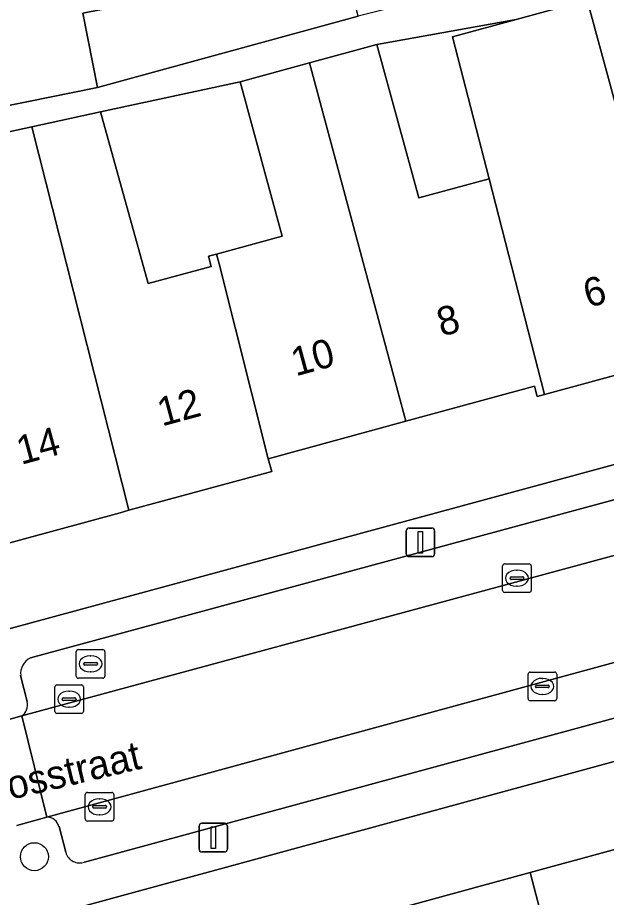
# Model space of a CAD drawing. Extents: x 162250 to 162661, y 380743 to 381606.
# Drawn here: x 162540.15 to 162560.72, y 380962.98 to 380993.72 of the extents above; entities that cross this region are included whole.
import ezdxf

# ---------------------------------------------------------------- set-up
doc = ezdxf.new("R2010")
doc.units = 0
for name, color, linetype in [('IMGEO_Boom', 7, 'Continuous'), ('IMGEO_Brandkraan', 7, 'Continuous'), ('IMGEO_Erf', 7, 'Continuous'), ('IMGEO_Kolk', 7, 'Continuous'), ('IMGEO_Lichtmast', 7, 'Continuous'), ('IMGEO_Openbare_ruimte_label', 7, 'Continuous'), ('IMGEO_Pand', 7, 'Continuous'), ('IMGEO_Pand_nummerreeks', 7, 'Continuous'), ('IMGEO_Parkeervlak_open', 7, 'Continuous'), ('IMGEO_Rijbaan_lokaal_open', 7, 'Continuous'), ('IMGEO_Voetpad_open', 7, 'Continuous')]:
    doc.layers.add(name, color=color, linetype=linetype)

msp = doc.modelspace()

# ---------------------------------------------------------------- linework, layer by layer
at = {"layer": 'IMGEO_Boom'}
msp.add_circle((162540.736, 380964.404), 0.489, dxfattribs=at)
at = {"layer": 'IMGEO_Brandkraan'}
for p, q in [((162542.198, 380970.714), (162542.198, 380971.566)), ((162542.273, 380971.64), (162543.125, 380971.64)), ((162542.686, 380971.42), (162542.711, 380971.42)), ((162543.199, 380971.566), (162543.199, 380970.714)), ((162542.457, 380971.134), (162542.457, 380971.146)), ((162542.5, 380971.183), (162542.898, 380971.183)), ((162542.941, 380971.146), (162542.941, 380971.134)), ((162542.895, 380971.097), (162542.497, 380971.097)), ((162542.709, 380970.86), (162542.684, 380970.86)), ((162543.125, 380970.64), (162542.273, 380970.64))]:
    msp.add_line(p, q, dxfattribs=at)
for points in [[(162542.198, 380970.714), (162542.198, 380971.566)], [(162542.273, 380971.64), (162543.125, 380971.64)], [(162543.199, 380971.566), (162543.199, 380970.714)], [(162543.125, 380970.64), (162542.273, 380970.64)]]:
    msp.add_lwpolyline(points, dxfattribs=at)
for centre, radius, start, end in [((162542.275, 380971.564), 0.0765, 91.552, 178.448), ((162542.275, 380971.564), 0.0765, 91.552, 178.448), ((162543.123, 380971.564), 0.0765, 1.552, 88.448), ((162543.123, 380971.564), 0.0765, 1.552, 88.448), ((162542.497, 380971.143), 0.0403, 85.8775, 175.7526), ((162542.494, 380971.133), 0.0366, 178.938, 274.7102), ((162542.898, 380971.14), 0.043, 264.8664, 352.4533), ((162542.902, 380971.145), 0.0386, 1.7309, 96.639), ((162542.275, 380970.716), 0.0765, 181.552, 268.448), ((162542.275, 380970.716), 0.0765, 181.552, 268.448), ((162543.123, 380970.716), 0.0765, 271.552, 358.448), ((162543.123, 380970.716), 0.0765, 271.552, 358.448)]:
    msp.add_arc(centre, radius, start, end, dxfattribs=at)
for centre, major_axis, ratio, start_param, end_param in [((162542.685, 380971.14), (-0.387, 0.002), 0.722429, 4.712389, 7.853982), ((162542.71, 380971.14), (-0.39, 0.002), 0.717154, 1.570796, 4.712389)]:
    msp.add_ellipse(centre, major_axis=major_axis, ratio=ratio, start_param=start_param, end_param=end_param, dxfattribs=at)
at = {"layer": 'IMGEO_Erf'}
for points in [[(162552.689, 381006.158), (162545.842, 381004.778), (162545.102, 381004.629), (162540.408, 381003.683), (162540.895, 381001.26), (162541.148, 381000), (162541.404, 380998.728), (162546.792, 380999.804), (162548.687, 381000.183), (162549.164, 380997.798), (162549.66, 380995.314), (162547.764, 380994.935), (162547.281, 380994.839), (162542.426, 380993.869), (162542.944, 380991.274), (162552.05, 380993.767), (162551.052, 380997.65), (162554.016, 380998.412), (162555.014, 380994.529)], [(162552.705, 380992.782), (162554.166, 380987.419), (162556.621, 380988.088), (162555.347, 380993.043), (162557.567, 380993.649)], [(162543.044, 380990.421), (162544.712, 380984.427), (162546.915, 380985.027), (162546.818, 380985.381), (162547.102, 380985.458), (162549.392, 380986.082), (162547.922, 380991.479)], [(162579.5, 380969.684), (162584.645, 380971.084), (162584.917, 380971.158), (162584.115, 380974.027), (162576.636, 380971.989), (162538.378, 380961.566), (162540.442, 380951.594), (162543.774, 380952.449), (162541.87, 380959.445), (162547.041, 380960.852), (162552.735, 380962.401), (162558.057, 380963.849), (162563.401, 380965.303), (162568.845, 380966.785), (162574.106, 380968.216)]]:
    msp.add_lwpolyline(points, close=True, dxfattribs=at)
msp.add_lwpolyline([(162584.66, 380993.815), (162584.129, 380993.669), (162585.707, 380987.946), (162575.368, 380985.129), (162568.351, 380983.216), (162563.435, 380981.877), (162558.558, 380980.548), (162558.309, 380980.48), (162558.21, 380980.844), (162553.71, 380979.617), (162548.909, 380978.309), (162549.03, 380977.865), (162544.039, 380976.505), (162543.728, 380976.42), (162539.181, 380975.181), (162537.223, 380982.367), (162535.754, 380988.839), (162533.01, 380988.176), (162535.808, 380974.554), (162536.403, 380971.431), (162590.435, 380986.089)], dxfattribs=at)
at = {"layer": 'IMGEO_Kolk'}
for p, q in [((162557.096, 380973.709), (162557.096, 380974.561)), ((162557.171, 380974.635), (162558.023, 380974.635)), ((162558.097, 380974.561), (162558.097, 380973.709)), ((162557.398, 380974.178), (162557.796, 380974.178)), ((162557.584, 380974.415), (162557.609, 380974.415)), ((162557.355, 380974.129), (162557.355, 380974.141)), ((162557.793, 380974.092), (162557.395, 380974.092)), ((162557.839, 380974.141), (162557.839, 380974.129)), ((162558.023, 380973.635), (162557.171, 380973.635)), ((162557.607, 380973.855), (162557.582, 380973.855)), ((162558.059, 380970.854), (162558.911, 380970.854)), ((162557.984, 380969.928), (162557.984, 380970.78)), ((162558.472, 380970.634), (162558.497, 380970.634)), ((162558.985, 380970.78), (162558.985, 380969.928)), ((162541.449, 380969.481), (162541.449, 380970.333)), ((162541.524, 380970.407), (162542.376, 380970.407)), ((162541.937, 380970.187), (162541.962, 380970.187)), ((162542.45, 380970.333), (162542.45, 380969.481)), ((162558.243, 380970.348), (162558.243, 380970.36)), ((162558.681, 380970.311), (162558.283, 380970.311)), ((162558.286, 380970.397), (162558.684, 380970.397)), ((162558.727, 380970.36), (162558.727, 380970.348)), ((162541.708, 380969.901), (162541.708, 380969.913)), ((162541.751, 380969.95), (162542.149, 380969.95)), ((162542.192, 380969.913), (162542.192, 380969.901)), ((162558.495, 380970.074), (162558.47, 380970.074)), ((162542.146, 380969.864), (162541.748, 380969.864)), ((162541.96, 380969.627), (162541.935, 380969.627)), ((162558.911, 380969.854), (162558.059, 380969.854)), ((162542.376, 380969.407), (162541.524, 380969.407)), ((162542.513, 380965.722), (162542.513, 380966.574)), ((162542.588, 380966.648), (162543.44, 380966.648)), ((162543.514, 380966.574), (162543.514, 380965.722)), ((162542.815, 380966.191), (162543.213, 380966.191)), ((162543.001, 380966.428), (162543.026, 380966.428)), ((162542.772, 380966.142), (162542.772, 380966.154)), ((162543.21, 380966.105), (162542.812, 380966.105)), ((162543.256, 380966.154), (162543.256, 380966.142)), ((162543.44, 380965.648), (162542.588, 380965.648)), ((162543.024, 380965.868), (162542.999, 380965.868))]:
    msp.add_line(p, q, dxfattribs=at)
for points in [[(162557.096, 380973.709), (162557.096, 380974.561)], [(162557.171, 380974.635), (162558.023, 380974.635)], [(162558.097, 380974.561), (162558.097, 380973.709)], [(162558.023, 380973.635), (162557.171, 380973.635)], [(162558.059, 380970.854), (162558.911, 380970.854)], [(162557.984, 380969.928), (162557.984, 380970.78)], [(162558.985, 380970.78), (162558.985, 380969.928)], [(162541.449, 380969.481), (162541.449, 380970.333)], [(162541.524, 380970.407), (162542.376, 380970.407)], [(162542.45, 380970.333), (162542.45, 380969.481)], [(162558.911, 380969.854), (162558.059, 380969.854)], [(162542.376, 380969.407), (162541.524, 380969.407)], [(162542.513, 380965.722), (162542.513, 380966.574)], [(162542.588, 380966.648), (162543.44, 380966.648)], [(162543.514, 380966.574), (162543.514, 380965.722)], [(162543.44, 380965.648), (162542.588, 380965.648)]]:
    msp.add_lwpolyline(points, dxfattribs=at)
for centre, radius, start, end in [((162557.173, 380974.559), 0.0765, 91.552, 178.448), ((162557.173, 380974.559), 0.0765, 91.552, 178.448), ((162558.021, 380974.559), 0.0765, 1.552, 88.448), ((162558.021, 380974.559), 0.0765, 1.552, 88.448), ((162557.395, 380974.138), 0.0403, 85.8775, 175.7526), ((162557.8, 380974.14), 0.0386, 1.7309, 96.639), ((162557.392, 380974.128), 0.0366, 178.938, 274.7102), ((162557.796, 380974.135), 0.043, 264.8664, 352.4533), ((162557.173, 380973.711), 0.0765, 181.552, 268.448), ((162557.173, 380973.711), 0.0765, 181.552, 268.448), ((162558.021, 380973.711), 0.0765, 271.552, 358.448), ((162558.021, 380973.711), 0.0765, 271.552, 358.448), ((162558.061, 380970.778), 0.0765, 91.552, 178.448), ((162558.061, 380970.778), 0.0765, 91.552, 178.448), ((162558.909, 380970.778), 0.0765, 1.552, 88.448), ((162558.909, 380970.778), 0.0765, 1.552, 88.448), ((162541.526, 380970.331), 0.0765, 91.552, 178.448), ((162541.526, 380970.331), 0.0765, 91.552, 178.448), ((162542.374, 380970.331), 0.0765, 1.552, 88.448), ((162542.374, 380970.331), 0.0765, 1.552, 88.448), ((162558.283, 380970.357), 0.0403, 85.8775, 175.7526), ((162558.28, 380970.347), 0.0366, 178.938, 274.7102), ((162558.684, 380970.354), 0.043, 264.8664, 352.4533), ((162558.688, 380970.359), 0.0386, 1.7309, 96.639), ((162541.748, 380969.91), 0.0403, 85.8775, 175.7526), ((162541.745, 380969.9), 0.0366, 178.938, 274.7102), ((162542.149, 380969.907), 0.043, 264.8664, 352.4533), ((162542.153, 380969.912), 0.0386, 1.7309, 96.639), ((162558.061, 380969.93), 0.0765, 181.552, 268.448), ((162558.061, 380969.93), 0.0765, 181.552, 268.448), ((162558.909, 380969.93), 0.0765, 271.552, 358.448), ((162558.909, 380969.93), 0.0765, 271.552, 358.448), ((162541.526, 380969.483), 0.0765, 181.552, 268.448), ((162541.526, 380969.483), 0.0765, 181.552, 268.448), ((162542.374, 380969.483), 0.0765, 271.552, 358.448), ((162542.374, 380969.483), 0.0765, 271.552, 358.448), ((162542.59, 380966.572), 0.0765, 91.552, 178.448), ((162542.59, 380966.572), 0.0765, 91.552, 178.448), ((162543.438, 380966.572), 0.0765, 1.552, 88.448), ((162543.438, 380966.572), 0.0765, 1.552, 88.448), ((162542.812, 380966.151), 0.0403, 85.8775, 175.7526), ((162543.217, 380966.153), 0.0386, 1.7309, 96.639), ((162542.809, 380966.141), 0.0366, 178.938, 274.7102), ((162543.213, 380966.148), 0.043, 264.8664, 352.4533), ((162542.59, 380965.724), 0.0765, 181.552, 268.448), ((162542.59, 380965.724), 0.0765, 181.552, 268.448), ((162543.438, 380965.724), 0.0765, 271.552, 358.448), ((162543.438, 380965.724), 0.0765, 271.552, 358.448)]:
    msp.add_arc(centre, radius, start, end, dxfattribs=at)
for centre, major_axis, ratio, start_param, end_param in [((162557.583, 380974.135), (-0.387, 0.002), 0.722429, 4.712389, 7.853982), ((162557.608, 380974.135), (-0.39, 0.002), 0.717154, 1.570796, 4.712389), ((162558.471, 380970.354), (-0.387, 0.002), 0.722429, 4.712389, 7.853982), ((162558.496, 380970.354), (-0.39, 0.002), 0.717154, 1.570796, 4.712389), ((162541.936, 380969.907), (-0.387, 0.002), 0.722429, 4.712389, 7.853982), ((162541.961, 380969.907), (-0.39, 0.002), 0.717154, 1.570796, 4.712389), ((162543, 380966.148), (-0.387, 0.002), 0.722429, 4.712389, 7.853982), ((162543.025, 380966.148), (-0.39, 0.002), 0.717154, 1.570796, 4.712389)]:
    msp.add_ellipse(centre, major_axis=major_axis, ratio=ratio, start_param=start_param, end_param=end_param, dxfattribs=at)
at = {"layer": 'IMGEO_Lichtmast'}
for p, q in [((162553.729, 380974.987), (162553.729, 380975.787)), ((162553.729, 380975.787), (162553.729, 380974.987)), ((162553.829, 380975.887), (162554.619, 380975.887)), ((162554.619, 380975.887), (162553.829, 380975.887)), ((162554.719, 380975.787), (162554.719, 380974.987)), ((162554.719, 380974.987), (162554.719, 380975.787)), ((162554.619, 380974.887), (162553.829, 380974.887)), ((162553.829, 380974.887), (162554.619, 380974.887)), ((162546.588, 380965.571), (162547.378, 380965.571)), ((162547.378, 380965.571), (162546.588, 380965.571)), ((162546.488, 380964.671), (162546.488, 380965.471)), ((162546.488, 380965.471), (162546.488, 380964.671)), ((162547.478, 380965.471), (162547.478, 380964.671)), ((162547.478, 380964.671), (162547.478, 380965.471)), ((162547.378, 380964.571), (162546.588, 380964.571)), ((162546.588, 380964.571), (162547.378, 380964.571))]:
    msp.add_line(p, q, dxfattribs=at)
for points in [[(162554.149, 380975.762), (162554.299, 380975.762), (162554.299, 380975.012), (162554.149, 380975.012), (162554.149, 380975.762)], [(162546.908, 380965.446), (162547.058, 380965.446), (162547.058, 380964.696), (162546.908, 380964.696), (162546.908, 380965.446)]]:
    msp.add_lwpolyline(points, dxfattribs=at)
for centre, start, end in [((162553.829, 380975.787), 90, 180), ((162553.829, 380975.787), 90, 180), ((162554.619, 380975.787), 0, 90), ((162554.619, 380975.787), 360, 90), ((162553.829, 380974.987), 180, 270), ((162553.829, 380974.987), 180, 270), ((162554.619, 380974.987), 270, 0), ((162554.619, 380974.987), 270, 0), ((162546.588, 380965.471), 90, 180), ((162546.588, 380965.471), 90, 180), ((162547.378, 380965.471), 0, 90), ((162547.378, 380965.471), 360, 90), ((162546.588, 380964.671), 180, 270), ((162546.588, 380964.671), 180, 270), ((162547.378, 380964.671), 270, 0), ((162547.378, 380964.671), 270, 0)]:
    msp.add_arc(centre, 0.1, start, end, dxfattribs=at)
at = {"layer": 'IMGEO_Pand'}
for points in [[(162549.164, 380997.798), (162547.269, 380997.415), (162545.854, 380997.129), (162534.55, 380994.844), (162535.562, 380989.8), (162540.466, 380990.779), (162542.944, 380991.274), (162542.426, 380993.869), (162547.281, 380994.839), (162547.764, 380994.935), (162549.66, 380995.314)], [(162566.724, 380989.316), (162566.354, 380990.346), (162563.855, 380989.665), (162562.41, 380994.969), (162560.053, 380994.327), (162563.435, 380981.877), (162568.351, 380983.216)], [(162556.621, 380988.088), (162558.558, 380980.548), (162563.435, 380981.877), (162560.053, 380994.327), (162557.567, 380993.649), (162555.347, 380993.043)], [(162556.621, 380988.088), (162554.166, 380987.419), (162552.705, 380992.782), (162550.347, 380992.14), (162553.71, 380979.617), (162558.21, 380980.844), (162558.309, 380980.48), (162558.558, 380980.548)], [(162553.71, 380979.617), (162550.347, 380992.14), (162547.922, 380991.479), (162549.392, 380986.082), (162547.102, 380985.458), (162547.192, 380985.113), (162548.909, 380978.309)], [(162544.039, 380976.505), (162549.03, 380977.865), (162548.909, 380978.309), (162547.192, 380985.113), (162547.102, 380985.458), (162546.818, 380985.381), (162546.915, 380985.027), (162544.712, 380984.427), (162543.044, 380990.421), (162540.641, 380989.9)], [(162544.039, 380976.505), (162540.641, 380989.9), (162535.754, 380988.839), (162537.223, 380982.367), (162539.181, 380975.181), (162543.728, 380976.42)], [(162563.401, 380965.303), (162558.057, 380963.849), (162560.069, 380956.142), (162565.501, 380957.62)], [(162558.057, 380963.849), (162552.735, 380962.401), (162554.85, 380954.722), (162560.069, 380956.142)]]:
    msp.add_lwpolyline(points, close=True, dxfattribs=at)
at = {"layer": 'IMGEO_Parkeervlak_open'}
for points in [[(162589.751, 380984.66), (162540.595, 380971.351)], [(162540.292, 380969.32), (162590.794, 380983)], [(162591.116, 380979.399), (162541.171, 380965.788)], [(162542.492, 380964.217), (162590.805, 380977.343)], [(162540.256, 380970.73), (162540.484, 380969.822)], [(162541.596, 380965.457), (162541.835, 380964.558)]]:
    msp.add_lwpolyline(points, dxfattribs=at)
for centre, radius, start, end in [((162540.877, 380970.794), 0.624, 116.8661, 185.8742), ((162540.023, 380969.71), 0.474, 304.5204, 13.6189), ((162541.173, 380965.353), 0.435, 13.8686, 90.3068), ((162542.316, 380964.682), 0.497, 194.4439, 290.6951)]:
    msp.add_arc(centre, radius, start, end, dxfattribs=at)
at = {"layer": 'IMGEO_Rijbaan_lokaal_open'}
msp.add_lwpolyline([(162540.292, 380969.32), (162541.171, 380965.788), (162591.116, 380979.399), (162591.74, 380979.571), (162590.794, 380983)], close=True, dxfattribs=at)
for points in [[(162541.171, 380965.788), (162540.292, 380969.32), (162539.13, 380968.997)], [(162540.122, 380965.489), (162541.171, 380965.788)]]:
    msp.add_lwpolyline(points, dxfattribs=at)
at = {"layer": 'IMGEO_Voetpad_open'}
msp.add_lwpolyline([(162552.705, 380992.782), (162557.567, 380993.649), (162560.053, 380994.327), (162562.41, 380994.969), (162564.759, 380995.716), (162564.606, 380996.74), (162556.31, 380994.716), (162555.014, 380994.529), (162552.05, 380993.767), (162542.944, 380991.274), (162540.466, 380990.779), (162535.562, 380989.8), (162532.797, 380989.217), (162533.01, 380988.176), (162535.754, 380988.839), (162540.641, 380989.9), (162543.044, 380990.421), (162547.922, 380991.479), (162550.347, 380992.14)], close=True, dxfattribs=at)
for points in [[(162590.435, 380986.089), (162536.403, 380971.431), (162533.935, 380970.766)], [(162540.595, 380971.351), (162589.751, 380984.66)], [(162590.805, 380977.343), (162542.492, 380964.217)], [(162536.704, 380961.187), (162538.378, 380961.566), (162576.636, 380971.989), (162584.115, 380974.027)], [(162540.484, 380969.822), (162540.256, 380970.73)], [(162539.13, 380968.997), (162540.292, 380969.32)], [(162541.171, 380965.788), (162540.122, 380965.489)], [(162541.835, 380964.558), (162541.596, 380965.457)]]:
    msp.add_lwpolyline(points, dxfattribs=at)
for centre, radius, start, end in [((162540.877, 380970.794), 0.624, 116.8661, 185.8742), ((162540.023, 380969.71), 0.474, 304.5204, 13.6189), ((162541.173, 380965.353), 0.435, 13.8686, 90.3068), ((162542.316, 380964.682), 0.497, 194.4439, 290.6951)]:
    msp.add_arc(centre, radius, start, end, dxfattribs=at)

# ---------------------------------------------------------------- texts
at = {"layer": 'IMGEO_Openbare_ruimte_label'}
msp.add_text('Pioenroosstraat', height=1, rotation=13.3553, dxfattribs=at).set_placement((162535.416, 380965.326))
at = {"layer": 'IMGEO_Pand_nummerreeks'}
for s, rotation, p in [('6', 15.2431, (162560.078, 380983.574)), ('8', 15.2457, (162554.96, 380982.57)), ('10', 15.2457, (162549.865, 380981.182)), ('12', 15.2438, (162545.192, 380979.431)), ('14', 15.2438, (162540.271, 380978.09))]:
    msp.add_text(s, height=1, rotation=rotation, dxfattribs=at).set_placement(p)

doc.saveas('drawing.dxf')
